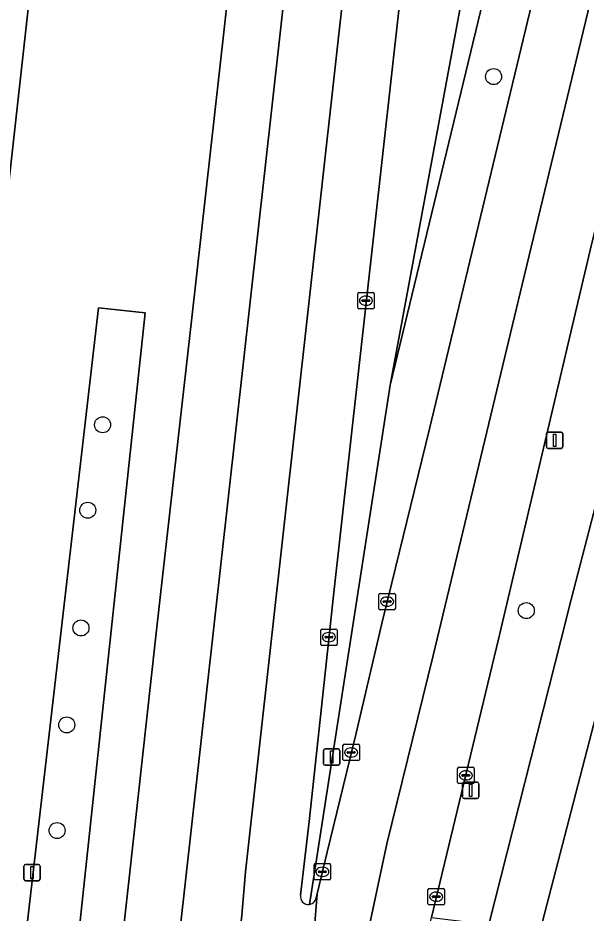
# Model space of a CAD drawing. Extents: x 161928 to 163071, y 386474 to 387428.
# Drawn here: x 162011.7 to 162046.4, y 387233.3 to 387287.9 of the extents above; entities that cross this region are included whole.
import ezdxf

# ---------------------------------------------------------------- set-up
doc = ezdxf.new("R2010")
doc.units = 0
for name, color, linetype in [('IMGEO_Berm_groen', 7, 'Continuous'), ('IMGEO_Boom', 7, 'Continuous'), ('IMGEO_Fietspad_gesloten', 7, 'Continuous'), ('IMGEO_Kolk', 7, 'Continuous'), ('IMGEO_Lichtmast', 7, 'Continuous'), ('IMGEO_Rijbaan_regionaal_gesloten', 7, 'Continuous'), ('IMGEO_Verkeersbordpaal', 7, 'Continuous'), ('IMGEO_Verkeerseiland_groen', 7, 'Continuous')]:
    doc.layers.add(name, color=color, linetype=linetype)

msp = doc.modelspace()

# ---------------------------------------------------------------- linework, layer by layer
at = {"layer": 'IMGEO_Berm_groen'}
for points in [[(162033.041, 387427.758), (162028.052, 387428.264), (162027.92, 387427.114), (162027.885, 387426.807), (162027.523, 387423.654), (162027.067, 387419.699), (162026.896, 387418.212), (162019.411, 387351.497), (162012.98, 387294.179), (162008.055, 387250), (162006.579, 387236.694), (162000, 387177.371), (161985.65, 387049.083), (161980.16, 387000), (161977.058, 386973.104), (161957.198, 386794.248)], [(162000, 387069.001), (162009.068, 387150.514), (162018.492, 387235.226), (162020.135, 387250), (162020.419, 387252.551), (162022.337, 387269.621), (162025.462, 387297.428), (162030.762, 387344.212), (162039.047, 387417.345), (162039.233, 387418.964), (162039.67, 387422.781), (162039.684, 387422.901), (162040.026, 387425.899), (162040.156, 387427.036), (162035.081, 387427.551), (162034.589, 387423.146), (162034.314, 387420.676), (162032.333, 387420.913), (162032.579, 387423.291), (162033.041, 387427.758)], [(162050.553, 387425.98), (162050.471, 387425.278), (162050.421, 387424.855), (162050.09, 387422.033), (162049.655, 387418.334), (162049.451, 387416.603), (162049.432, 387416.431), (162040.565, 387337.92), (162036.024, 387297.715), (162030.975, 387252.495), (162030.701, 387250), (162029.513, 387238.867), (162028.978, 387234.387)], [(162059.301, 387398.095), (162047.108, 387333.721), (162046.838, 387332.294), (162034.444, 387265.502), (162050.423, 387331.593), (162067.054, 387400.385)], [(162029.537, 387233.819), (162034.444, 387265.502), (162046.838, 387332.294), (162047.108, 387333.721), (162059.301, 387398.095)], [(162057.391, 387285.176), (162048.239, 387250), (162043.612, 387232.216), (162054.209, 387230.945), (162056.445, 387250), (162060.683, 387286.109)]]:
    msp.add_lwpolyline(points, dxfattribs=at)
for points in [[(162054.846, 387288.405), (162058.329, 387301.562), (162056.336, 387313.597), (162051.856, 387295.01), (162046.654, 387273.757), (162041.056, 387250), (162036.971, 387233.011), (162040.471, 387232.592), (162044.884, 387250), (162045.497, 387252.418)], [(162019.502, 387269.923), (162016.656, 387270.226), (162014.311, 387250), (162012.681, 387235.942), (162002.858, 387151.25), (162006.736, 387150.79)], [(162012.681, 387235.942), (162014.311, 387250), (162016.656, 387270.226), (162019.502, 387269.923), (162006.736, 387150.79), (162002.858, 387151.25)]]:
    msp.add_lwpolyline(points, close=True, dxfattribs=at)
msp.add_arc((162029.454, 387234.296), 0.484, 169.2057, 279.8792, dxfattribs=at)
at = {"layer": 'IMGEO_Boom'}
for centre in [(162040.764, 387284.34), (162016.898, 387263.09), (162015.991, 387257.873), (162042.763, 387251.745), (162015.577, 387250.687), (162014.708, 387244.772), (162014.117, 387238.323)]:
    msp.add_circle(centre, 0.489, dxfattribs=at)
at = {"layer": 'IMGEO_Fietspad_gesloten'}
for points in [[(162089.986, 387409.739), (162086.721, 387410.179), (162086.078, 387407.858), (162086.044, 387407.72), (162085.834, 387406.878), (162085.603, 387406.933), (162085.281, 387405.699), (162084.545, 387402.419), (162083.656, 387398.34), (162067.04, 387334.726), (162063.954, 387322.91), (162063.878, 387322.617), (162061.214, 387312.46), (162058.329, 387301.562), (162054.846, 387288.405), (162045.497, 387252.418), (162044.884, 387250), (162040.471, 387232.592), (162037.487, 387220.819), (162033.193, 387200.82), (162015.741, 387045.758)], [(162029.935, 387143.979), (162036.431, 387200.283), (162038.134, 387208.656), (162040.505, 387220.272), (162043.612, 387232.216), (162048.239, 387250), (162057.391, 387285.176), (162058.038, 387287.662), (162058.676, 387290.54), (162058.919, 387291.452), (162063.893, 387310.122)]]:
    msp.add_lwpolyline(points, dxfattribs=at)
at = {"layer": 'IMGEO_Kolk'}
for p, q in [((162032.473, 387270.237), (162032.473, 387271.089)), ((162032.548, 387271.163), (162033.4, 387271.163)), ((162032.961, 387270.943), (162032.986, 387270.943)), ((162033.474, 387271.089), (162033.474, 387270.237)), ((162032.732, 387270.657), (162032.732, 387270.669)), ((162033.17, 387270.62), (162032.772, 387270.62)), ((162032.775, 387270.706), (162033.173, 387270.706)), ((162032.984, 387270.383), (162032.959, 387270.383)), ((162033.216, 387270.669), (162033.216, 387270.657)), ((162033.4, 387270.163), (162032.548, 387270.163)), ((162033.768, 387251.871), (162033.768, 387252.723)), ((162033.843, 387252.797), (162034.695, 387252.797)), ((162034.769, 387252.723), (162034.769, 387251.871)), ((162034.027, 387252.291), (162034.027, 387252.303)), ((162034.465, 387252.254), (162034.067, 387252.254)), ((162034.07, 387252.34), (162034.468, 387252.34)), ((162034.256, 387252.577), (162034.281, 387252.577)), ((162034.511, 387252.303), (162034.511, 387252.291)), ((162034.695, 387251.797), (162033.843, 387251.797)), ((162034.279, 387252.017), (162034.254, 387252.017)), ((162030.214, 387249.698), (162030.214, 387250.55)), ((162030.289, 387250.624), (162031.141, 387250.624)), ((162031.215, 387250.55), (162031.215, 387249.698)), ((162030.473, 387250.118), (162030.473, 387250.13)), ((162030.911, 387250.081), (162030.513, 387250.081)), ((162030.516, 387250.167), (162030.914, 387250.167)), ((162030.702, 387250.404), (162030.727, 387250.404)), ((162030.957, 387250.13), (162030.957, 387250.118)), ((162031.141, 387249.624), (162030.289, 387249.624)), ((162030.725, 387249.844), (162030.7, 387249.844)), ((162031.571, 387242.665), (162031.571, 387243.517)), ((162031.646, 387243.591), (162032.498, 387243.591)), ((162032.572, 387243.517), (162032.572, 387242.665)), ((162031.83, 387243.085), (162031.83, 387243.097)), ((162032.268, 387243.048), (162031.87, 387243.048)), ((162031.873, 387243.134), (162032.271, 387243.134)), ((162032.059, 387243.371), (162032.084, 387243.371)), ((162032.314, 387243.097), (162032.314, 387243.085)), ((162032.498, 387242.591), (162031.646, 387242.591)), ((162032.082, 387242.811), (162032.057, 387242.811)), ((162038.571, 387241.265), (162038.571, 387242.117)), ((162038.646, 387242.191), (162039.498, 387242.191)), ((162039.059, 387241.971), (162039.084, 387241.971)), ((162039.572, 387242.117), (162039.572, 387241.265)), ((162038.83, 387241.685), (162038.83, 387241.697)), ((162039.268, 387241.648), (162038.87, 387241.648)), ((162038.873, 387241.734), (162039.271, 387241.734)), ((162039.082, 387241.411), (162039.057, 387241.411)), ((162039.314, 387241.697), (162039.314, 387241.685)), ((162039.498, 387241.191), (162038.646, 387241.191)), ((162029.813, 387235.381), (162029.813, 387236.233)), ((162029.888, 387236.307), (162030.74, 387236.307)), ((162030.072, 387235.801), (162030.072, 387235.813)), ((162030.115, 387235.85), (162030.513, 387235.85)), ((162030.301, 387236.087), (162030.326, 387236.087)), ((162030.556, 387235.813), (162030.556, 387235.801)), ((162030.814, 387236.233), (162030.814, 387235.381)), ((162030.74, 387235.307), (162029.888, 387235.307)), ((162030.51, 387235.764), (162030.112, 387235.764)), ((162030.324, 387235.527), (162030.299, 387235.527)), ((162036.761, 387233.859), (162036.761, 387234.711)), ((162036.836, 387234.785), (162037.688, 387234.785)), ((162037.762, 387234.711), (162037.762, 387233.859)), ((162037.02, 387234.279), (162037.02, 387234.291)), ((162037.458, 387234.242), (162037.06, 387234.242)), ((162037.063, 387234.328), (162037.461, 387234.328)), ((162037.249, 387234.565), (162037.274, 387234.565)), ((162037.504, 387234.291), (162037.504, 387234.279)), ((162037.688, 387233.785), (162036.836, 387233.785)), ((162037.272, 387234.005), (162037.247, 387234.005))]:
    msp.add_line(p, q, dxfattribs=at)
for points in [[(162032.473, 387270.237), (162032.473, 387271.089)], [(162032.548, 387271.163), (162033.4, 387271.163)], [(162033.474, 387271.089), (162033.474, 387270.237)], [(162033.4, 387270.163), (162032.548, 387270.163)], [(162033.768, 387251.871), (162033.768, 387252.723)], [(162033.843, 387252.797), (162034.695, 387252.797)], [(162034.769, 387252.723), (162034.769, 387251.871)], [(162034.695, 387251.797), (162033.843, 387251.797)], [(162030.214, 387249.698), (162030.214, 387250.55)], [(162030.289, 387250.624), (162031.141, 387250.624)], [(162031.215, 387250.55), (162031.215, 387249.698)], [(162031.141, 387249.624), (162030.289, 387249.624)], [(162031.571, 387242.665), (162031.571, 387243.517)], [(162031.646, 387243.591), (162032.498, 387243.591)], [(162032.572, 387243.517), (162032.572, 387242.665)], [(162032.498, 387242.591), (162031.646, 387242.591)], [(162038.571, 387241.265), (162038.571, 387242.117)], [(162038.646, 387242.191), (162039.498, 387242.191)], [(162039.572, 387242.117), (162039.572, 387241.265)], [(162039.498, 387241.191), (162038.646, 387241.191)], [(162029.813, 387235.381), (162029.813, 387236.233)], [(162029.888, 387236.307), (162030.74, 387236.307)], [(162030.814, 387236.233), (162030.814, 387235.381)], [(162030.74, 387235.307), (162029.888, 387235.307)], [(162036.761, 387233.859), (162036.761, 387234.711)], [(162036.836, 387234.785), (162037.688, 387234.785)], [(162037.762, 387234.711), (162037.762, 387233.859)], [(162037.688, 387233.785), (162036.836, 387233.785)]]:
    msp.add_lwpolyline(points, dxfattribs=at)
for centre, radius, start, end in [((162032.55, 387271.087), 0.0765, 91.552, 178.448), ((162032.55, 387271.087), 0.0765, 91.552, 178.448), ((162033.398, 387271.087), 0.0765, 1.552, 88.448), ((162033.398, 387271.087), 0.0765, 1.552, 88.448), ((162032.55, 387270.239), 0.0765, 181.552, 268.448), ((162032.55, 387270.239), 0.0765, 181.552, 268.448), ((162032.772, 387270.666), 0.0403, 85.8775, 175.7526), ((162032.769, 387270.656), 0.0366, 178.938, 274.7102), ((162033.173, 387270.663), 0.043, 264.8664, 352.4533), ((162033.177, 387270.668), 0.0386, 1.7309, 96.639), ((162033.398, 387270.239), 0.0765, 271.552, 358.448), ((162033.398, 387270.239), 0.0765, 271.552, 358.448), ((162033.845, 387252.721), 0.0765, 91.552, 178.448), ((162033.845, 387252.721), 0.0765, 91.552, 178.448), ((162034.693, 387252.721), 0.0765, 1.552, 88.448), ((162034.693, 387252.721), 0.0765, 1.552, 88.448), ((162034.067, 387252.3), 0.0403, 85.8775, 175.7526), ((162034.064, 387252.29), 0.0366, 178.938, 274.7102), ((162034.468, 387252.297), 0.043, 264.8664, 352.4533), ((162034.472, 387252.302), 0.0386, 1.7309, 96.639), ((162033.845, 387251.873), 0.0765, 181.552, 268.448), ((162033.845, 387251.873), 0.0765, 181.552, 268.448), ((162034.693, 387251.873), 0.0765, 271.552, 358.448), ((162034.693, 387251.873), 0.0765, 271.552, 358.448), ((162030.291, 387250.548), 0.0765, 91.552, 178.448), ((162030.291, 387250.548), 0.0765, 91.552, 178.448), ((162031.139, 387250.548), 0.0765, 1.552, 88.448), ((162031.139, 387250.548), 0.0765, 1.552, 88.448), ((162030.513, 387250.127), 0.0403, 85.8775, 175.7526), ((162030.51, 387250.117), 0.0366, 178.938, 274.7102), ((162030.914, 387250.124), 0.043, 264.8664, 352.4533), ((162030.918, 387250.129), 0.0386, 1.7309, 96.639), ((162030.291, 387249.7), 0.0765, 181.552, 268.448), ((162030.291, 387249.7), 0.0765, 181.552, 268.448), ((162031.139, 387249.7), 0.0765, 271.552, 358.448), ((162031.139, 387249.7), 0.0765, 271.552, 358.448), ((162031.648, 387243.515), 0.0765, 91.552, 178.448), ((162031.648, 387243.515), 0.0765, 91.552, 178.448), ((162032.496, 387243.515), 0.0765, 1.552, 88.448), ((162032.496, 387243.515), 0.0765, 1.552, 88.448), ((162031.87, 387243.094), 0.0403, 85.8775, 175.7526), ((162031.867, 387243.084), 0.0366, 178.938, 274.7102), ((162032.271, 387243.091), 0.043, 264.8664, 352.4533), ((162032.275, 387243.096), 0.0386, 1.7309, 96.639), ((162031.648, 387242.667), 0.0765, 181.552, 268.448), ((162031.648, 387242.667), 0.0765, 181.552, 268.448), ((162032.496, 387242.667), 0.0765, 271.552, 358.448), ((162032.496, 387242.667), 0.0765, 271.552, 358.448), ((162038.648, 387242.115), 0.0765, 91.552, 178.448), ((162038.648, 387242.115), 0.0765, 91.552, 178.448), ((162039.496, 387242.115), 0.0765, 1.552, 88.448), ((162039.496, 387242.115), 0.0765, 1.552, 88.448), ((162038.648, 387241.267), 0.0765, 181.552, 268.448), ((162038.648, 387241.267), 0.0765, 181.552, 268.448), ((162038.87, 387241.694), 0.0403, 85.8775, 175.7526), ((162038.867, 387241.684), 0.0366, 178.938, 274.7102), ((162039.271, 387241.691), 0.043, 264.8664, 352.4533), ((162039.275, 387241.696), 0.0386, 1.7309, 96.639), ((162039.496, 387241.267), 0.0765, 271.552, 358.448), ((162039.496, 387241.267), 0.0765, 271.552, 358.448), ((162029.89, 387236.231), 0.0765, 91.552, 178.448), ((162029.89, 387236.231), 0.0765, 91.552, 178.448), ((162030.112, 387235.81), 0.0403, 85.8775, 175.7526), ((162030.109, 387235.8), 0.0366, 178.938, 274.7102), ((162030.513, 387235.807), 0.043, 264.8664, 352.4533), ((162030.517, 387235.812), 0.0386, 1.7309, 96.639), ((162030.738, 387236.231), 0.0765, 1.552, 88.448), ((162030.738, 387236.231), 0.0765, 1.552, 88.448), ((162029.89, 387235.383), 0.0765, 181.552, 268.448), ((162029.89, 387235.383), 0.0765, 181.552, 268.448), ((162030.738, 387235.383), 0.0765, 271.552, 358.448), ((162030.738, 387235.383), 0.0765, 271.552, 358.448), ((162036.838, 387234.709), 0.0765, 91.552, 178.448), ((162036.838, 387234.709), 0.0765, 91.552, 178.448), ((162037.686, 387234.709), 0.0765, 1.552, 88.448), ((162037.686, 387234.709), 0.0765, 1.552, 88.448), ((162037.06, 387234.288), 0.0403, 85.8775, 175.7526), ((162037.057, 387234.278), 0.0366, 178.938, 274.7102), ((162037.461, 387234.285), 0.043, 264.8664, 352.4533), ((162037.465, 387234.29), 0.0386, 1.7309, 96.639), ((162036.838, 387233.861), 0.0765, 181.552, 268.448), ((162036.838, 387233.861), 0.0765, 181.552, 268.448), ((162037.686, 387233.861), 0.0765, 271.552, 358.448), ((162037.686, 387233.861), 0.0765, 271.552, 358.448)]:
    msp.add_arc(centre, radius, start, end, dxfattribs=at)
for centre, major_axis, ratio, start_param, end_param in [((162032.96, 387270.663), (-0.387, 0.002), 0.722429, 4.712389, 7.853982), ((162032.985, 387270.663), (-0.39, 0.002), 0.717154, 1.570796, 4.712389), ((162034.255, 387252.297), (-0.387, 0.002), 0.722429, 4.712389, 7.853982), ((162034.28, 387252.297), (-0.39, 0.002), 0.717154, 1.570796, 4.712389), ((162030.701, 387250.124), (-0.387, 0.002), 0.722429, 4.712389, 7.853982), ((162030.726, 387250.124), (-0.39, 0.002), 0.717154, 1.570796, 4.712389), ((162032.058, 387243.091), (-0.387, 0.002), 0.722429, 4.712389, 7.853982), ((162032.083, 387243.091), (-0.39, 0.002), 0.717154, 1.570796, 4.712389), ((162039.058, 387241.691), (-0.387, 0.002), 0.722429, 4.712389, 7.853982), ((162039.083, 387241.691), (-0.39, 0.002), 0.717154, 1.570796, 4.712389), ((162030.3, 387235.807), (-0.387, 0.002), 0.722429, 4.712389, 7.853982), ((162030.325, 387235.807), (-0.39, 0.002), 0.717154, 1.570796, 4.712389), ((162037.248, 387234.285), (-0.387, 0.002), 0.722429, 4.712389, 7.853982), ((162037.273, 387234.285), (-0.39, 0.002), 0.717154, 1.570796, 4.712389)]:
    msp.add_ellipse(centre, major_axis=major_axis, ratio=ratio, start_param=start_param, end_param=end_param, dxfattribs=at)
at = {"layer": 'IMGEO_Lichtmast'}
for p, q in [((162043.996, 387261.749), (162043.996, 387262.549)), ((162043.996, 387262.549), (162043.996, 387261.749)), ((162044.096, 387262.649), (162044.886, 387262.649)), ((162044.886, 387262.649), (162044.096, 387262.649)), ((162044.986, 387262.549), (162044.986, 387261.749)), ((162044.986, 387261.749), (162044.986, 387262.549)), ((162044.886, 387261.649), (162044.096, 387261.649)), ((162044.096, 387261.649), (162044.886, 387261.649)), ((162038.967, 387241.277), (162039.757, 387241.277)), ((162039.757, 387241.277), (162038.967, 387241.277)), ((162038.867, 387240.377), (162038.867, 387241.177)), ((162038.867, 387241.177), (162038.867, 387240.377)), ((162039.857, 387241.177), (162039.857, 387240.377)), ((162039.857, 387240.377), (162039.857, 387241.177)), ((162039.757, 387240.277), (162038.967, 387240.277)), ((162038.967, 387240.277), (162039.757, 387240.277)), ((162012.092, 387235.359), (162012.092, 387236.159)), ((162012.092, 387236.159), (162012.092, 387235.359)), ((162012.192, 387236.259), (162012.982, 387236.259)), ((162012.982, 387236.259), (162012.192, 387236.259)), ((162013.082, 387236.159), (162013.082, 387235.359)), ((162013.082, 387235.359), (162013.082, 387236.159)), ((162012.982, 387235.259), (162012.192, 387235.259)), ((162012.192, 387235.259), (162012.982, 387235.259))]:
    msp.add_line(p, q, dxfattribs=at)
for points in [[(162044.416, 387262.524), (162044.566, 387262.524), (162044.566, 387261.774), (162044.416, 387261.774), (162044.416, 387262.524)], [(162039.287, 387241.152), (162039.437, 387241.152), (162039.437, 387240.402), (162039.287, 387240.402), (162039.287, 387241.152)], [(162012.512, 387236.134), (162012.662, 387236.134), (162012.662, 387235.384), (162012.512, 387235.384), (162012.512, 387236.134)]]:
    msp.add_lwpolyline(points, dxfattribs=at)
for centre, start, end in [((162044.096, 387262.549), 90, 180), ((162044.096, 387262.549), 90, 180), ((162044.886, 387262.549), 0, 90), ((162044.886, 387262.549), 360, 90), ((162044.096, 387261.749), 180, 270), ((162044.096, 387261.749), 180, 270), ((162044.886, 387261.749), 270, 0), ((162044.886, 387261.749), 270, 0), ((162038.967, 387241.177), 90, 180), ((162038.967, 387241.177), 90, 180), ((162039.757, 387241.177), 0, 90), ((162039.757, 387241.177), 360, 90), ((162038.967, 387240.377), 180, 270), ((162038.967, 387240.377), 180, 270), ((162039.757, 387240.377), 270, 0), ((162039.757, 387240.377), 270, 0), ((162012.192, 387236.159), 90, 180), ((162012.192, 387236.159), 90, 180), ((162012.982, 387236.159), 0, 90), ((162012.982, 387236.159), 360, 90), ((162012.192, 387235.359), 180, 270), ((162012.192, 387235.359), 180, 270), ((162012.982, 387235.359), 270, 0), ((162012.982, 387235.359), 270, 0)]:
    msp.add_arc(centre, 0.1, start, end, dxfattribs=at)
at = {"layer": 'IMGEO_Rijbaan_regionaal_gesloten'}
for points in [[(161983.673, 387049.28), (161985.65, 387049.083), (162000, 387177.371), (162006.579, 387236.694), (162008.055, 387250), (162012.98, 387294.179), (162019.411, 387351.497), (162026.896, 387418.212), (162024.993, 387418.348), (162010.87, 387292.283), (161996.866, 387167.283), (161987.597, 387084.552)], [(162042.307, 387417.112), (162039.047, 387417.345), (162030.762, 387344.212), (162025.462, 387297.428), (162022.337, 387269.621), (162020.419, 387252.551), (162020.135, 387250), (162018.492, 387235.226), (162009.068, 387150.514), (162000, 387069.001), (161997.606, 387047.891), (162000.892, 387047.542), (162013.785, 387162.349), (162021.925, 387234.892), (162032.583, 387330.366), (162033.924, 387342.322), (162041.019, 387405.95)], [(162019.567, 387181.129), (162020.58, 387190.135), (162025.392, 387233.155), (162025.612, 387235.81), (162037.206, 387339.705), (162041.509, 387378.17), (162045.829, 387416.861), (162042.307, 387417.112), (162041.019, 387405.95), (162033.924, 387342.322), (162032.583, 387330.366), (162021.925, 387234.892), (162013.785, 387162.349), (162000.892, 387047.542), (162004.52, 387047.158), (162006.204, 387062.186), (162012.204, 387115.841), (162017.716, 387164.665)]]:
    msp.add_lwpolyline(points, close=True, dxfattribs=at)
for points in [[(162040.565, 387337.92), (162049.432, 387416.431), (162049.451, 387416.603), (162045.829, 387416.861), (162041.509, 387378.17), (162037.206, 387339.705), (162025.612, 387235.81), (162025.392, 387233.155), (162020.58, 387190.135), (162019.567, 387181.129), (162020.357, 387186.458), (162021.15, 387191.187), (162021.551, 387193.35), (162022.143, 387196.359), (162022.652, 387199.02), (162023.008, 387201.169), (162023.993, 387205.94), (162025.057, 387210.996), (162027.374, 387221.631), (162028.451, 387226.445), (162029.83, 387232.411), (162029.99, 387234.463), (162029.933, 387234.225)], [(162008.079, 387046.78), (162019.854, 387151.971), (162021.532, 387162.891), (162024.033, 387186.285), (162025.244, 387195.236), (162034.253, 387237.51), (162037.077, 387249.016), (162042.646, 387272.239), (162053.953, 387319.089), (162063.379, 387357.951)], [(162028.978, 387234.387), (162029.513, 387238.867), (162030.701, 387250), (162030.975, 387252.495), (162036.024, 387297.715), (162040.565, 387337.92)], [(162053.953, 387319.089), (162042.646, 387272.239), (162037.077, 387249.016), (162034.253, 387237.51), (162025.244, 387195.236), (162024.033, 387186.285), (162021.532, 387162.891), (162031.497, 387210.247), (162036.971, 387233.011), (162041.056, 387250), (162046.654, 387273.757), (162051.856, 387295.01)], [(162044.544, 387294.825), (162041.265, 387281.187), (162036.845, 387262.833), (162034.547, 387253.436), (162033.953, 387250.96), (162032.373, 387244.275), (162030.605, 387237.011), (162029.99, 387234.463), (162029.83, 387232.411), (162028.451, 387226.445), (162027.374, 387221.631), (162025.057, 387210.996), (162023.993, 387205.94), (162023.008, 387201.169), (162022.652, 387199.02), (162022.143, 387196.359), (162021.551, 387193.35), (162021.15, 387191.187), (162020.357, 387186.458), (162019.567, 387181.129), (162017.716, 387164.665), (162012.204, 387115.841)]]:
    msp.add_lwpolyline(points, dxfattribs=at)
for centre, radius, start, end in [((162029.454, 387234.296), 0.484, 169.2057, 279.8792), ((162029.455, 387234.295), 0.483, 279.7888, 351.6399)]:
    msp.add_arc(centre, radius, start, end, dxfattribs=at)
at = {"layer": 'IMGEO_Verkeersbordpaal'}
for p, q in [((162030.382, 387242.404), (162030.382, 387243.204)), ((162030.382, 387243.204), (162030.382, 387242.404)), ((162030.482, 387243.304), (162031.272, 387243.304)), ((162031.272, 387243.304), (162030.482, 387243.304)), ((162031.372, 387243.204), (162031.372, 387242.404)), ((162031.372, 387242.404), (162031.372, 387243.204)), ((162031.272, 387242.304), (162030.482, 387242.304)), ((162030.482, 387242.304), (162031.272, 387242.304))]:
    msp.add_line(p, q, dxfattribs=at)
msp.add_lwpolyline([(162030.802, 387243.179), (162030.952, 387243.179), (162030.952, 387242.429), (162030.802, 387242.429), (162030.802, 387243.179)], dxfattribs=at)
for centre, start, end in [((162030.482, 387243.204), 90, 180), ((162030.482, 387243.204), 90, 180), ((162031.272, 387243.204), 0, 90), ((162031.272, 387243.204), 360, 90), ((162030.482, 387242.404), 180, 270), ((162030.482, 387242.404), 180, 270), ((162031.272, 387242.404), 270, 0), ((162031.272, 387242.404), 270, 0)]:
    msp.add_arc(centre, 0.1, start, end, dxfattribs=at)
at = {"layer": 'IMGEO_Verkeerseiland_groen'}
for points in [[(162069.253, 387397.742), (162067.268, 387401.58), (162067.249, 387401.396), (162067.054, 387400.385), (162050.423, 387331.593), (162034.444, 387265.502), (162029.537, 387233.819)], [(162029.933, 387234.225), (162029.99, 387234.463), (162030.605, 387237.011), (162032.373, 387244.275), (162033.953, 387250.96), (162034.547, 387253.436), (162036.845, 387262.833), (162041.265, 387281.187), (162044.544, 387294.825), (162047.562, 387307.539), (162050.355, 387319.254), (162052.668, 387328.932), (162055.168, 387339.181), (162057.489, 387348.871), (162061.146, 387363.965), (162065.843, 387383.531), (162069.253, 387397.742)]]:
    msp.add_lwpolyline(points, dxfattribs=at)
msp.add_arc((162029.455, 387234.295), 0.483, 279.7888, 351.6399, dxfattribs=at)

doc.saveas('drawing.dxf')
